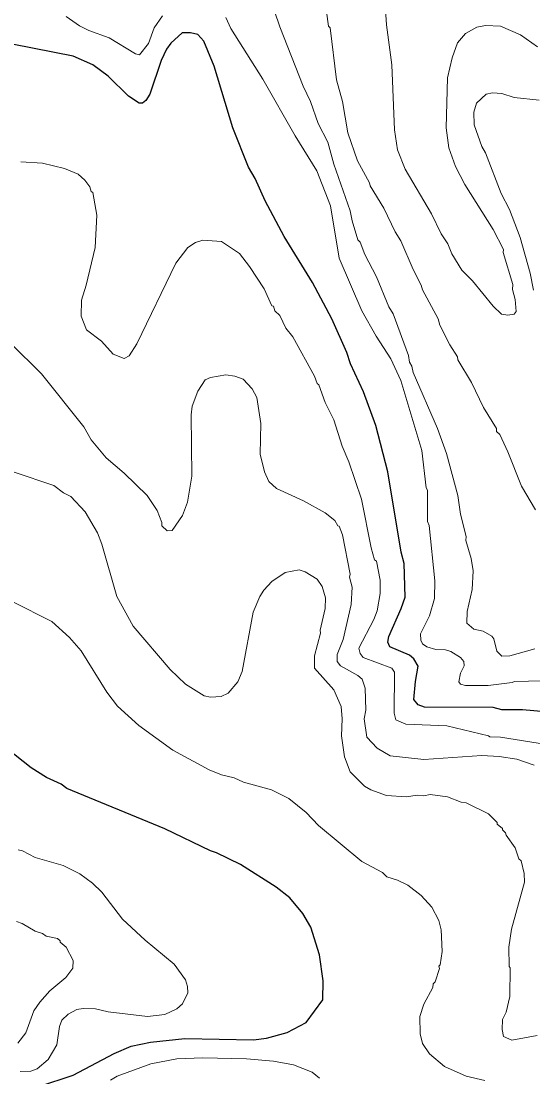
# Model space of a CAD drawing. Extents: x 265.7 to 292.1, y 7676.2 to 7704.2.
# Drawn here: x 281.571 to 282.881, y 7680.85 to 7683.549 of the extents above; entities that cross this region are included whole.
import ezdxf

# ---------------------------------------------------------------- set-up
doc = ezdxf.new("R2010")
doc.units = 0
doc.header["$LTSCALE"] = 0.032
doc.layers.add('1', color=7, linetype='Continuous', lineweight=25)
doc.layers.add('2', color=7, linetype='Continuous', lineweight=13)

msp = doc.modelspace()

# ---------------------------------------------------------------- linework, layer by layer
at = {"layer": '1'}
for points in [[(282.113, 7683.2765), (282.0651, 7683.4345), (282.0388, 7683.4984), (282.0236, 7683.5151), (282.0045, 7683.5191), (281.9829, 7683.5191), (281.9542, 7683.4928), (281.943, 7683.4776), (281.9295, 7683.4489), (281.9007, 7683.3627), (281.8904, 7683.3468), (281.8816, 7683.3396), (281.8736, 7683.3396), (281.8457, 7683.3579), (281.7938, 7683.409), (281.7547, 7683.4377), (281.7044, 7683.4601), (281.5528, 7683.4896), (281.4331, 7683.5415), (281.347, 7683.5702)], [(282.3659, 7682.7882), (282.3165, 7682.8808), (282.2446, 7682.9989), (282.1952, 7683.0898), (282.1696, 7683.1473), (282.1529, 7683.176), (282.113, 7683.2765)], [(282.9413, 7681.7804), (282.8535, 7681.7883), (282.8008, 7681.7883), (282.7793, 7681.7939), (282.6029, 7681.7947), (282.587, 7681.8011), (282.5758, 7681.8147), (282.5798, 7681.861), (282.587, 7681.9001), (282.5758, 7681.9184), (282.5646, 7681.928), (282.5144, 7681.9495), (282.5096, 7681.9615), (282.512, 7681.9759), (282.5439, 7682.0477), (282.5535, 7682.0764), (282.5511, 7682.1626), (282.5439, 7682.1913), (282.5096, 7682.3972), (282.4785, 7682.5153), (282.4473, 7682.6015), (282.4138, 7682.6733), (282.4042, 7682.702), (282.3659, 7682.7882)], [(281.6167, 7680.8252), (281.7044, 7680.8539), (281.809, 7680.909), (281.8529, 7680.9281), (281.9023, 7680.9385), (281.9901, 7680.9481), (282.1657, 7680.9441), (282.1992, 7680.9489), (282.2518, 7680.9632), (282.3005, 7680.9888), (282.3428, 7681.0462), (282.3444, 7681.0949), (282.3348, 7681.162), (282.3125, 7681.2322), (282.2917, 7681.2673), (282.259, 7681.3072), (282.2239, 7681.3351), (282.1321, 7681.3926), (282.0715, 7681.4229), (282.0555, 7681.4277), (281.939, 7681.4843), (281.6885, 7681.5872), (281.6741, 7681.5984), (281.6366, 7681.6152), (281.5967, 7681.6399), (281.5097, 7681.7085)]]:
    msp.add_lwpolyline(points, dxfattribs=at)
at = {"layer": '2'}
for points in [[(282.887, 7682.2998), (282.8511, 7682.3605), (282.8168, 7682.4483), (282.796, 7682.4922), (282.7873, 7682.5001), (282.7873, 7682.5073), (282.7545, 7682.5616), (282.7234, 7682.6254), (282.6883, 7682.6829), (282.6875, 7682.6908), (282.6676, 7682.722), (282.6428, 7682.7722), (282.638, 7682.7882), (282.5981, 7682.8624), (282.595, 7682.8744), (282.5742, 7682.9143), (282.5423, 7682.9877), (282.5279, 7683.0108), (282.4992, 7683.0707), (282.4641, 7683.1281), (282.4625, 7683.1361), (282.4322, 7683.192), (282.4074, 7683.2638), (282.3931, 7683.3436), (282.3779, 7683.3994), (282.362, 7683.5319), (282.358, 7683.5367), (282.3396, 7683.6659)], [(282.8854, 7681.9439), (282.8216, 7681.9264), (282.8008, 7681.9256), (282.7881, 7681.9384), (282.7809, 7681.9695), (282.7753, 7681.9767), (282.753, 7681.9894), (282.729, 7681.9942), (282.7115, 7682.0102), (282.7123, 7682.0397), (282.725, 7682.0956), (282.7274, 7682.1434), (282.7226, 7682.1754), (282.7091, 7682.2216), (282.7099, 7682.2312), (282.6955, 7682.2887), (282.6883, 7682.3366), (282.6596, 7682.4435), (282.6365, 7682.5073), (282.5742, 7682.6509), (282.571, 7682.6669), (282.5646, 7682.6773), (282.5622, 7682.694), (282.5231, 7682.801), (282.512, 7682.8185), (282.4801, 7682.8951), (282.4505, 7682.9526), (282.4386, 7682.9845), (282.433, 7682.9901), (282.4178, 7683.0388), (282.413, 7683.0643), (282.3715, 7683.184), (282.3556, 7683.2398), (282.3316, 7683.2877), (282.3117, 7683.3436), (282.2925, 7683.3835), (282.2327, 7683.5351), (282.2056, 7683.6157)], [(282.646, 7683.0052), (282.6213, 7683.0563), (282.5535, 7683.1712), (282.5343, 7683.2207), (282.5263, 7683.2718), (282.5199, 7683.4377), (282.5056, 7683.5399), (282.5024, 7683.5909)], [(281.9327, 7683.563), (281.9119, 7683.5319), (281.8975, 7683.492), (281.8744, 7683.4633), (281.864, 7683.4657), (281.7962, 7683.5064), (281.7443, 7683.5255), (281.7204, 7683.5375), (281.6861, 7683.5614)], [(282.9413, 7681.8634), (282.8335, 7681.861), (282.8272, 7681.8578), (282.7657, 7681.8506), (282.7083, 7681.8506), (282.6955, 7681.8538), (282.6907, 7681.8594), (282.6955, 7681.8817), (282.7051, 7681.9009), (282.7035, 7681.912), (282.6955, 7681.9224), (282.6708, 7681.9376), (282.6572, 7681.9416), (282.6325, 7681.9423), (282.6093, 7681.9495), (282.5982, 7681.9567), (282.5942, 7681.9663), (282.5934, 7681.9822), (282.6157, 7682.0285), (282.6285, 7682.0732), (282.6293, 7682.1179), (282.6149, 7682.2599), (282.6109, 7682.2695), (282.6109, 7682.3501), (282.6077, 7682.3557), (282.5966, 7682.4515), (282.5423, 7682.6302), (282.5168, 7682.6861), (282.4793, 7682.7435), (282.4433, 7682.8089), (282.3851, 7682.943), (282.3628, 7683.0771), (282.3276, 7683.1664), (282.2726, 7683.2558), (282.1896, 7683.401), (282.1074, 7683.5303), (282.0946, 7683.559)], [(282.8926, 7683.484), (282.8487, 7683.5143), (282.7976, 7683.5367), (282.7593, 7683.5383), (282.737, 7683.5343), (282.7083, 7683.5175), (282.6875, 7683.4936), (282.674, 7683.4553), (282.662, 7683.4042), (282.6588, 7683.2765), (282.6652, 7683.2255), (282.6827, 7683.1776), (282.7067, 7683.1313), (282.7785, 7683.0164), (282.8056, 7682.9653), (282.8048, 7682.9574), (282.8288, 7682.876), (282.828, 7682.8632), (282.8351, 7682.8377), (282.8375, 7682.8065), (282.8328, 7682.8002), (282.8168, 7682.7978), (282.8, 7682.8002)], [(282.7609, 7683.3627), (282.7362, 7683.3396), (282.729, 7683.3164), (282.7306, 7683.2845), (282.7498, 7683.2287), (282.7593, 7683.2127), (282.7992, 7683.109)], [(282.8966, 7683.3476), (282.8328, 7683.3539), (282.8008, 7683.3643), (282.7769, 7683.3659), (282.7609, 7683.3627)], [(282.0843, 7682.9861), (282.0364, 7682.9893), (282.0172, 7682.9829), (281.9981, 7682.9709), (281.967, 7682.9302), (281.8672, 7682.7244), (281.8481, 7682.6932), (281.8353, 7682.6868), (281.8066, 7682.698), (281.777, 7682.7307), (281.7387, 7682.7603), (281.7252, 7682.7946), (281.726, 7682.8361), (281.7379, 7682.8744), (281.7603, 7682.9701), (281.7651, 7683.0531), (281.7547, 7683.1114), (281.7507, 7683.1138), (281.7467, 7683.1257), (281.734, 7683.1425), (281.7172, 7683.1577), (281.6821, 7683.1728), (281.6262, 7683.1864), (281.5704, 7683.1896)], [(282.7992, 7683.109), (282.8208, 7683.0675), (282.8479, 7682.9957), (282.8734, 7682.9047), (282.8822, 7682.8616)], [(282.8, 7682.8002), (282.7793, 7682.8201), (282.7258, 7682.8855), (282.6987, 7682.9127), (282.6732, 7682.9542), (282.6628, 7682.9797), (282.646, 7683.0052)], [(282.2207, 7682.8089), (282.2167, 7682.8201), (282.2127, 7682.8217), (282.1928, 7682.8648), (282.1553, 7682.9223), (282.1297, 7682.955), (282.0843, 7682.9861)], [(282.9317, 7681.6974), (282.7976, 7681.7181), (282.7705, 7681.7189), (282.7673, 7681.7221), (282.6604, 7681.7476), (282.5551, 7681.7516), (282.5295, 7681.7628), (282.5255, 7681.7796), (282.5263, 7681.8849), (282.5199, 7681.8945), (282.4465, 7681.9224), (282.4386, 7681.932), (282.4354, 7681.9463), (282.4737, 7682.019), (282.4824, 7682.0413), (282.4896, 7682.086), (282.4896, 7682.1195), (282.4801, 7682.1682), (282.4753, 7682.1722), (282.4665, 7682.2025), (282.4417, 7682.327), (282.4098, 7682.4227), (282.3923, 7682.4626), (282.3715, 7682.5297), (282.3492, 7682.5743), (282.3332, 7682.619), (282.3284, 7682.623), (282.3221, 7682.6414), (282.2662, 7682.7419), (282.2486, 7682.7643), (282.2327, 7682.7962), (282.2207, 7682.8089)], [(282.8838, 7681.6463), (282.8391, 7681.6623), (282.7945, 7681.6687), (282.7498, 7681.671), (282.6013, 7681.6615), (282.5152, 7681.6702), (282.4825, 7681.6902), (282.4561, 7681.7181), (282.4489, 7681.7652), (282.4529, 7681.7876), (282.4513, 7681.8434), (282.4441, 7681.8665), (282.433, 7681.8761), (282.3883, 7681.9009), (282.3795, 7681.912), (282.3795, 7681.9296), (282.3955, 7681.9679), (282.4154, 7682.0573), (282.4178, 7682.102), (282.4114, 7682.1275), (282.413, 7682.1355), (282.3931, 7682.236), (282.3851, 7682.2575), (282.3811, 7682.2591), (282.3739, 7682.2727), (282.3492, 7682.2919), (282.2933, 7682.323), (282.2247, 7682.3541), (282.2048, 7682.3725), (282.1936, 7682.3972), (282.1832, 7682.4419), (282.1848, 7682.5201), (282.1744, 7682.5871), (282.1625, 7682.6095), (282.1393, 7682.6342), (282.1178, 7682.6414), (282.0954, 7682.6446), (282.0555, 7682.6382), (282.042, 7682.6318), (282.0236, 7682.6031), (282.0085, 7682.5648), (282.0061, 7682.5424), (282.0077, 7682.386), (281.9965, 7682.319), (281.9837, 7682.2855), (281.9574, 7682.2464), (281.9446, 7682.2456), (281.9311, 7682.2591), (281.9311, 7682.2671), (281.9191, 7682.2982), (281.8936, 7682.3366), (281.8353, 7682.3932), (281.789, 7682.4323), (281.7507, 7682.4786), (281.7316, 7682.5121), (281.623, 7682.6478), (281.544, 7682.726)], [(281.5536, 7682.3964), (281.655, 7682.3621), (281.6797, 7682.3429), (281.6981, 7682.3334), (281.7348, 7682.2943), (281.7667, 7682.2408), (281.7778, 7682.2121), (281.8161, 7682.078), (281.8576, 7682.0022), (281.9526, 7681.8913), (281.9917, 7681.8538), (282.0396, 7681.8243), (282.0555, 7681.8203), (282.0827, 7681.8219), (282.101, 7681.8306), (282.1258, 7681.8602), (282.1369, 7681.8865), (282.1649, 7682.0381), (282.1816, 7682.078), (282.192, 7682.094), (282.2127, 7682.1163), (282.2471, 7682.1394), (282.2822, 7682.1458), (282.2981, 7682.141), (282.3284, 7682.1227), (282.3412, 7682.1035), (282.35, 7682.0748), (282.3492, 7682.0477), (282.3364, 7681.9918), (282.3372, 7681.9839), (282.3221, 7681.9264), (282.3221, 7681.8945), (282.3715, 7681.8394), (282.3899, 7681.7971), (282.3923, 7681.7652), (282.3907, 7681.7221), (282.3987, 7681.6679), (282.413, 7681.6296), (282.4497, 7681.5928), (282.4657, 7681.5833), (282.5056, 7681.5689), (282.5567, 7681.5657), (282.5854, 7681.5697), (282.6013, 7681.5681), (282.6181, 7681.5721), (282.662, 7681.5657), (282.6971, 7681.5521), (282.7099, 7681.5506), (282.7673, 7681.5226), (282.7889, 7681.5003), (282.7889, 7681.4955), (282.8024, 7681.4851), (282.8024, 7681.4811), (282.8104, 7681.4739), (282.812, 7681.4676), (282.8351, 7681.4349), (282.8447, 7681.4069), (282.8503, 7681.4021), (282.8583, 7681.3694), (282.8591, 7681.3479), (282.8256, 7681.2274), (282.8192, 7681.1811), (282.82, 7681.1316), (282.8224, 7681.1284), (282.8216, 7681.055), (282.812, 7681.0151), (282.8024, 7680.996), (282.8016, 7680.9704), (282.8056, 7680.9529), (282.8264, 7680.9433), (282.8918, 7680.9553)], [(282.7577, 7680.8404), (282.7099, 7680.8515), (282.654, 7680.8763), (282.6157, 7680.9082), (282.5981, 7680.9353), (282.5918, 7680.9593), (282.591, 7681.004), (282.6013, 7681.0359), (282.6245, 7681.0782), (282.6253, 7681.0877), (282.6301, 7681.0925), (282.6412, 7681.1268), (282.6396, 7681.1324), (282.6436, 7681.1364), (282.6484, 7681.1699), (282.646, 7681.2258), (282.6396, 7681.2497), (282.6221, 7681.2832), (282.595, 7681.3136), (282.5607, 7681.3399), (282.5343, 7681.3527), (282.5072, 7681.3614), (282.496, 7681.3718), (282.4425, 7681.4005), (282.3324, 7681.4923), (282.3005, 7681.5258), (282.2558, 7681.5617), (282.2119, 7681.5833), (282.1401, 7681.6032), (282.1162, 7681.6144), (282.0843, 7681.6224), (282.0524, 7681.6351), (281.959, 7681.6854), (281.872, 7681.7484), (281.8177, 7681.7979), (281.7906, 7681.833), (281.7252, 7681.9392), (281.6949, 7681.9735), (281.6502, 7682.0142), (281.548, 7682.0652)], [(281.5688, 7680.8635), (281.5959, 7680.8643), (281.6119, 7680.8699), (281.6406, 7680.8938), (281.6629, 7680.9313), (281.6693, 7680.9784), (281.6757, 7680.9944), (281.6917, 7681.0103), (281.714, 7681.0215), (281.73, 7681.0247), (281.7619, 7681.0239), (281.7938, 7681.0159), (281.8944, 7681.0039), (281.939, 7681.0095), (281.9694, 7681.0239), (281.9837, 7681.0367), (281.9981, 7681.0646), (281.9973, 7681.0806), (281.9917, 7681.0981), (281.963, 7681.138), (281.8888, 7681.1994), (281.8305, 7681.2529), (281.7778, 7681.3215), (281.7539, 7681.3447), (281.7212, 7681.3686), (281.6789, 7681.3902), (281.6071, 7681.4109), (281.5744, 7681.4277), (281.564, 7681.4301)], [(281.5592, 7681.2465), (281.5736, 7681.2417), (281.6071, 7681.2226), (281.6262, 7681.2162), (281.635, 7681.209), (281.6645, 7681.2034), (281.6709, 7681.1978), (281.6709, 7681.1939), (281.6861, 7681.1811), (281.7044, 7681.1476), (281.7036, 7681.1276), (281.6853, 7681.1037), (281.6446, 7681.0694), (281.6191, 7681.0407), (281.6039, 7681.0183), (281.5831, 7680.9625), (281.5632, 7680.9361)], [(281.8002, 7680.8412), (281.817, 7680.8515), (281.9031, 7680.8827), (281.9694, 7680.8954), (282.0364, 7680.8986), (282.1481, 7680.8954), (282.2167, 7680.8898), (282.2678, 7680.8803), (282.3157, 7680.8619), (282.3348, 7680.846)]]:
    msp.add_lwpolyline(points, dxfattribs=at)

doc.saveas('drawing.dxf')
